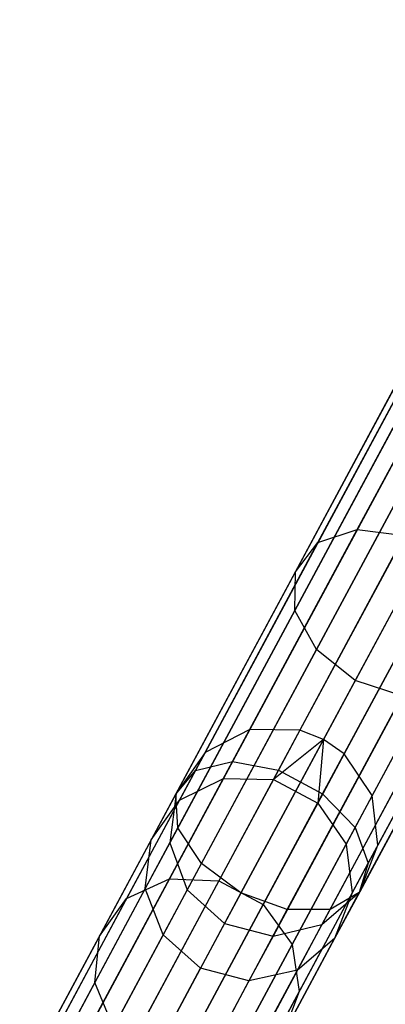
# Model space of a CAD drawing. Extents: x -189 to 189, y -189 to 189.
# Tile 333 of 338: x 83.08 to 86.56, y 157.53 to 166.93. Entities that reach past the tile are written whole.
import ezdxf

# ---------------------------------------------------------------- set-up
doc = ezdxf.new("R2010")
doc.units = 0
doc.header["$LTSCALE"] = 25.4
doc.layers.get('0').update_dxf_attribs({"linetype": 'CONTINUOUS'})

# ---------------------------------------------------------------- blocks, each defined once
blk = doc.blocks.new('NL2500012474_STL')
at = {"color": 0}
for p, q in [((280.2193, 166.9852, 156.0527), (276.5803, 160.2085, 46.0527)), ((280.2193, 166.9852, 156.0527), (276.5803, 160.2085, 46.0527)), ((280.6977, 166.9801, 156.0371), (277.0587, 160.2034, 46.0371)), ((280.6977, 166.9801, 156.0371), (277.0587, 160.2034, 46.0371)), ((280.9222, 166.8925, 156.0351), (277.2832, 160.1158, 46.0351)), ((280.9222, 166.8925, 156.0351), (277.2832, 160.1158, 46.0351)), ((279.7939, 166.7676, 156.0802), (276.1549, 159.9909, 46.0801)), ((279.7939, 166.7676, 156.0802), (276.1549, 159.9909, 46.0801)), ((281.1194, 166.7537, 156.0371), (277.4803, 159.977, 46.0371)), ((281.1194, 166.7537, 156.0371), (277.4803, 159.977, 46.0371)), ((279.5188, 166.3773, 156.1133), (275.8798, 159.6006, 46.1133)), ((279.5188, 166.3773, 156.1133), (275.8798, 159.6006, 46.1133)), ((281.3878, 166.3577, 156.0527), (277.7487, 159.581, 46.0527)), ((281.3878, 166.3577, 156.0527), (277.7487, 159.581, 46.0527)), ((279.4571, 165.9037, 156.1445), (275.8181, 159.127, 46.1445)), ((279.4571, 165.9037, 156.1445), (275.8181, 159.127, 46.1445)), ((281.4414, 165.8829, 156.0802), (277.8024, 159.1062, 46.0801)), ((281.4414, 165.8829, 156.0802), (277.8024, 159.1062, 46.0801)), ((279.623, 165.4553, 156.1666), (275.984, 158.6786, 46.1666)), ((279.623, 165.4553, 156.1666), (275.984, 158.6786, 46.1666)), ((281.268, 165.438, 156.1133), (277.629, 158.6613, 46.1133)), ((281.268, 165.438, 156.1133), (277.629, 158.6613, 46.1133)), ((279.9783, 165.1347, 156.1746), (276.3393, 158.358, 46.1746)), ((279.9783, 165.1347, 156.1746), (276.3393, 158.358, 46.1746)), ((280.9073, 165.125, 156.1445), (277.2682, 158.3483, 46.1445)), ((280.9073, 165.125, 156.1445), (277.2682, 158.3483, 46.1445)), ((280.4418, 165.0155, 156.1666), (276.8028, 158.2388, 46.1666)), ((280.4418, 165.0155, 156.1666), (276.8028, 158.2388, 46.1666)), ((277.6062, 162.1189, 171.6505), (278.6032, 163.9755, 168.9821)), ((277.6062, 162.1189, 171.6505), (278.6032, 163.9755, 168.9821)), ((277.2304, 161.9937, 171.3818), (278.2084, 163.8151, 168.7641)), ((277.2304, 161.9937, 171.3818), (278.2084, 163.8151, 168.7641)), ((277.0151, 161.7149, 171.0578), (277.9704, 163.4937, 168.5011)), ((277.0151, 161.7149, 171.0578), (277.9704, 163.4937, 168.5011)), ((277.0098, 161.3462, 170.7526), (277.9435, 163.085, 168.2535)), ((277.0098, 161.3462, 170.7526), (277.9435, 163.085, 168.2535)), ((277.2156, 160.9722, 170.5361), (278.1341, 162.6826, 168.0778)), ((277.2156, 160.9722, 170.5361), (278.1341, 162.6826, 168.0778)), ((278.4984, 162.3787, 168.0144), (277.5854, 160.6786, 170.458)), ((278.4984, 162.3787, 168.0144), (277.5854, 160.6786, 170.458)), ((276.4164, 159.9033, 173.9388), (277.6062, 162.1189, 171.6505)), ((276.4164, 159.9033, 173.9388), (277.6062, 162.1189, 171.6505)), ((277.2304, 161.9937, 171.3818), (277.6062, 162.1189, 171.6505)), ((277.2304, 161.9937, 171.3818), (277.6062, 162.1189, 171.6505)), ((277.6062, 162.1189, 171.6505), (278.0565, 162.0617, 171.8022)), ((277.6062, 162.1189, 171.6505), (278.0565, 162.0617, 171.8022)), ((276.854, 159.8223, 174.1151), (278.0565, 162.0617, 171.8022)), ((276.854, 159.8223, 174.1151), (278.0565, 162.0617, 171.8022)), ((276.0632, 159.8201, 173.6268), (277.2304, 161.9937, 171.3818)), ((276.0632, 159.8201, 173.6268), (277.2304, 161.9937, 171.3818)), ((277.0151, 161.7149, 171.0578), (277.2304, 161.9937, 171.3818)), ((277.0151, 161.7149, 171.0578), (277.2304, 161.9937, 171.3818)), ((277.2757, 159.5959, 174.1151), (278.4782, 161.8353, 171.8022)), ((277.2757, 159.5959, 174.1151), (278.4782, 161.8353, 171.8022)), ((275.8752, 159.592, 173.2503), (277.0151, 161.7149, 171.0578)), ((275.8752, 159.592, 173.2503), (277.0151, 161.7149, 171.0578)), ((277.0098, 161.3462, 170.7526), (277.0151, 161.7149, 171.0578)), ((277.0098, 161.3462, 170.7526), (277.0151, 161.7149, 171.0578)), ((277.5849, 159.2758, 173.9388), (278.7746, 161.4915, 171.6505)), ((277.5849, 159.2758, 173.9388), (278.7746, 161.4915, 171.6505)), ((275.8955, 159.2712, 172.8957), (277.0098, 161.3462, 170.7526)), ((275.8955, 159.2712, 172.8957), (277.0098, 161.3462, 170.7526)), ((277.2156, 160.9722, 170.5361), (277.0098, 161.3462, 170.7526)), ((277.2156, 160.9722, 170.5361), (277.0098, 161.3462, 170.7526)), ((277.7107, 158.9354, 173.6268), (278.8779, 161.109, 171.3818)), ((277.7107, 158.9354, 173.6268), (278.8779, 161.109, 171.3818)), ((276.1196, 158.9311, 172.6443), (277.2156, 160.9722, 170.5361)), ((276.1196, 158.9311, 172.6443), (277.2156, 160.9722, 170.5361)), ((277.5854, 160.6786, 170.458), (277.2156, 160.9722, 170.5361)), ((277.5854, 160.6786, 170.458), (277.2156, 160.9722, 170.5361)), ((277.6244, 158.6527, 173.2503), (278.7643, 160.7756, 171.0578)), ((277.6244, 158.6527, 173.2503), (278.7643, 160.7756, 171.0578)), ((277.5854, 160.6786, 170.458), (276.4959, 158.6496, 172.5535)), ((277.5854, 160.6786, 170.458), (276.4959, 158.6496, 172.5535)), ((278.0345, 160.5325, 170.5361), (277.5854, 160.6786, 170.458)), ((278.0345, 160.5325, 170.5361), (277.5854, 160.6786, 170.458)), ((276.9384, 158.4913, 172.6443), (278.0345, 160.5325, 170.5361)), ((276.9384, 158.4913, 172.6443), (278.0345, 160.5325, 170.5361)), ((277.3457, 158.4925, 172.8957), (278.46, 160.5675, 170.7526)), ((277.3457, 158.4925, 172.8957), (278.46, 160.5675, 170.7526)), ((276.5803, 160.2085, 46.0527), (276.1549, 159.9909, 46.0801)), ((276.5803, 160.2085, 46.0527), (276.1549, 159.9909, 46.0801)), ((276.5803, 160.2085, 46.0527), (276.3308, 159.7438, 42.6368)), ((276.5803, 160.2085, 46.0527), (276.3308, 159.7438, 42.6368)), ((277.0587, 160.2034, 46.0371), (276.5803, 160.2085, 46.0527)), ((277.0587, 160.2034, 46.0371), (276.5803, 160.2085, 46.0527)), ((277.0587, 160.2034, 46.0371), (276.8065, 159.7338, 42.5847)), ((277.0587, 160.2034, 46.0371), (276.8065, 159.7338, 42.5847)), ((277.2832, 160.1158, 46.0351), (277.0587, 160.2034, 46.0371)), ((277.2832, 160.1158, 46.0351), (277.0587, 160.2034, 46.0371)), ((277.2832, 160.1158, 46.0351), (276.8065, 159.7338, 42.5847)), ((277.2832, 160.1158, 46.0351), (276.8065, 159.7338, 42.5847)), ((277.2832, 160.1158, 46.0351), (277.2281, 159.5073, 42.5847)), ((277.2832, 160.1158, 46.0351), (277.2281, 159.5073, 42.5847)), ((277.4803, 159.977, 46.0371), (277.2832, 160.1158, 46.0351)), ((277.4803, 159.977, 46.0371), (277.2832, 160.1158, 46.0351)), ((276.1549, 159.9909, 46.0801), (275.8798, 159.6006, 46.1133)), ((276.1549, 159.9909, 46.0801), (275.8798, 159.6006, 46.1133)), ((276.1549, 159.9909, 46.0801), (275.9101, 159.535, 42.7291)), ((276.1549, 159.9909, 46.0801), (275.9101, 159.535, 42.7291)), ((277.4803, 159.977, 46.0371), (277.2281, 159.5073, 42.5847)), ((277.4803, 159.977, 46.0371), (277.2281, 159.5073, 42.5847)), ((277.7487, 159.581, 46.0527), (277.4803, 159.977, 46.0371)), ((277.7487, 159.581, 46.0527), (277.4803, 159.977, 46.0371)), ((275.0658, 157.3881, 175.7857), (276.4164, 159.9033, 173.9388)), ((275.0658, 157.3881, 175.7857), (276.4164, 159.9033, 173.9388)), ((276.0632, 159.8201, 173.6268), (276.4164, 159.9033, 173.9388)), ((276.0632, 159.8201, 173.6268), (276.4164, 159.9033, 173.9388)), ((276.4164, 159.9033, 173.9388), (276.854, 159.8223, 174.1151)), ((276.4164, 159.9033, 173.9388), (276.854, 159.8223, 174.1151)), ((274.7382, 157.3527, 175.4386), (276.0632, 159.8201, 173.6268)), ((274.7382, 157.3527, 175.4386), (276.0632, 159.8201, 173.6268)), ((275.4889, 157.2802, 175.9818), (276.854, 159.8223, 174.1151)), ((275.4889, 157.2802, 175.9818), (276.854, 159.8223, 174.1151)), ((275.8752, 159.592, 173.2503), (276.0632, 159.8201, 173.6268)), ((275.8752, 159.592, 173.2503), (276.0632, 159.8201, 173.6268)), ((276.854, 159.8223, 174.1151), (277.2757, 159.5959, 174.1151)), ((276.854, 159.8223, 174.1151), (277.2757, 159.5959, 174.1151)), ((276.3308, 159.7438, 42.6368), (275.8164, 158.7859, 39.3559)), ((276.3308, 159.7438, 42.6368), (275.8164, 158.7859, 39.3559)), ((275.9101, 159.535, 42.7291), (276.3308, 159.7438, 42.6368)), ((275.9101, 159.535, 42.7291), (276.3308, 159.7438, 42.6368)), ((276.8065, 159.7338, 42.5847), (276.2866, 158.7657, 39.2686)), ((276.8065, 159.7338, 42.5847), (276.2866, 158.7657, 39.2686)), ((276.3308, 159.7438, 42.6368), (276.8065, 159.7338, 42.5847)), ((276.3308, 159.7438, 42.6368), (276.8065, 159.7338, 42.5847)), ((276.8065, 159.7338, 42.5847), (277.2281, 159.5073, 42.5847)), ((276.8065, 159.7338, 42.5847), (277.2281, 159.5073, 42.5847)), ((274.5811, 157.1822, 175.0199), (275.8752, 159.592, 173.2503)), ((274.5811, 157.1822, 175.0199), (275.8752, 159.592, 173.2503)), ((275.8798, 159.6006, 46.1133), (275.6407, 159.1554, 42.8405)), ((275.8798, 159.6006, 46.1133), (275.6407, 159.1554, 42.8405)), ((275.8798, 159.6006, 46.1133), (275.8181, 159.127, 46.1445)), ((275.8798, 159.6006, 46.1133), (275.8181, 159.127, 46.1445)), ((275.8955, 159.2712, 172.8957), (275.8752, 159.592, 173.2503)), ((275.8955, 159.2712, 172.8957), (275.8752, 159.592, 173.2503)), ((275.9106, 157.0537, 175.9818), (277.2757, 159.5959, 174.1151)), ((275.9106, 157.0537, 175.9818), (277.2757, 159.5959, 174.1151)), ((277.2757, 159.5959, 174.1151), (277.5849, 159.2758, 173.9388)), ((277.2757, 159.5959, 174.1151), (277.5849, 159.2758, 173.9388)), ((275.9101, 159.535, 42.7291), (275.4055, 158.5954, 39.5105)), ((275.9101, 159.535, 42.7291), (275.4055, 158.5954, 39.5105)), ((275.6407, 159.1554, 42.8405), (275.9101, 159.535, 42.7291)), ((275.6407, 159.1554, 42.8405), (275.9101, 159.535, 42.7291)), ((277.2281, 159.5073, 42.5847), (276.7083, 158.5392, 39.2686)), ((277.2281, 159.5073, 42.5847), (276.7083, 158.5392, 39.2686)), ((277.2281, 159.5073, 42.5847), (277.4992, 159.1163, 42.6368)), ((277.2281, 159.5073, 42.5847), (277.4992, 159.1163, 42.6368)), ((277.7487, 159.581, 46.0527), (277.4992, 159.1163, 42.6368)), ((277.7487, 159.581, 46.0527), (277.4992, 159.1163, 42.6368)), ((277.8024, 159.1062, 46.0801), (277.7487, 159.581, 46.0527)), ((277.8024, 159.1062, 46.0801), (277.7487, 159.581, 46.0527)), ((274.6306, 156.9156, 174.6254), (275.8955, 159.2712, 172.8957)), ((274.6306, 156.9156, 174.6254), (275.8955, 159.2712, 172.8957)), ((276.1196, 158.9311, 172.6443), (275.8955, 159.2712, 172.8957)), ((276.1196, 158.9311, 172.6443), (275.8955, 159.2712, 172.8957)), ((276.2342, 156.7606, 175.7857), (277.5849, 159.2758, 173.9388)), ((276.2342, 156.7606, 175.7857), (277.5849, 159.2758, 173.9388)), ((277.5849, 159.2758, 173.9388), (277.7107, 158.9354, 173.6268)), ((277.5849, 159.2758, 173.9388), (277.7107, 158.9354, 173.6268)), ((275.6407, 159.1554, 42.8405), (275.1479, 158.2377, 39.697)), ((275.6407, 159.1554, 42.8405), (275.1479, 158.2377, 39.697)), ((275.5844, 158.6918, 42.9454), (275.6407, 159.1554, 42.8405)), ((275.5844, 158.6918, 42.9454), (275.6407, 159.1554, 42.8405)), ((275.8181, 159.127, 46.1445), (275.5844, 158.6918, 42.9454)), ((275.8181, 159.127, 46.1445), (275.5844, 158.6918, 42.9454)), ((275.8181, 159.127, 46.1445), (275.984, 158.6786, 46.1666)), ((275.8181, 159.127, 46.1445), (275.984, 158.6786, 46.1666)), ((277.4992, 159.1163, 42.6368), (276.9849, 158.1585, 39.3559)), ((277.4992, 159.1163, 42.6368), (276.9849, 158.1585, 39.3559)), ((277.4992, 159.1163, 42.6368), (277.5576, 158.6503, 42.7291)), ((277.4992, 159.1163, 42.6368), (277.5576, 158.6503, 42.7291)), ((277.8024, 159.1062, 46.0801), (277.5576, 158.6503, 42.7291)), ((277.8024, 159.1062, 46.0801), (277.5576, 158.6503, 42.7291)), ((277.629, 158.6613, 46.1133), (277.8024, 159.1062, 46.0801)), ((277.629, 158.6613, 46.1133), (277.8024, 159.1062, 46.0801)), ((274.8753, 156.614, 174.3457), (276.1196, 158.9311, 172.6443)), ((274.8753, 156.614, 174.3457), (276.1196, 158.9311, 172.6443)), ((276.4959, 158.6496, 172.5535), (276.1196, 158.9311, 172.6443)), ((276.4959, 158.6496, 172.5535), (276.1196, 158.9311, 172.6443)), ((276.3857, 156.468, 175.4386), (277.7107, 158.9354, 173.6268)), ((276.3857, 156.468, 175.4386), (277.7107, 158.9354, 173.6268)), ((277.7107, 158.9354, 173.6268), (277.6244, 158.6527, 173.2503)), ((277.7107, 158.9354, 173.6268), (277.6244, 158.6527, 173.2503)), ((275.8164, 158.7859, 39.3559), (275.0516, 157.3616, 36.301)), ((275.8164, 158.7859, 39.3559), (275.0516, 157.3616, 36.301)), ((275.4055, 158.5954, 39.5105), (275.8164, 158.7859, 39.3559)), ((275.4055, 158.5954, 39.5105), (275.8164, 158.7859, 39.3559)), ((276.2866, 158.7657, 39.2686), (275.5135, 157.3261, 36.1809)), ((276.2866, 158.7657, 39.2686), (275.5135, 157.3261, 36.1809)), ((275.8164, 158.7859, 39.3559), (276.2866, 158.7657, 39.2686)), ((275.8164, 158.7859, 39.3559), (276.2866, 158.7657, 39.2686)), ((276.2866, 158.7657, 39.2686), (276.7083, 158.5392, 39.2686)), ((276.2866, 158.7657, 39.2686), (276.7083, 158.5392, 39.2686)), ((275.5844, 158.6918, 42.9454), (275.1027, 157.7948, 39.8727)), ((275.5844, 158.6918, 42.9454), (275.1027, 157.7948, 39.8727)), ((276.4959, 158.6496, 172.5535), (275.2591, 156.3464, 174.2448)), ((276.4959, 158.6496, 172.5535), (275.2591, 156.3464, 174.2448)), ((275.7541, 158.2505, 43.0198), (275.5844, 158.6918, 42.9454)), ((275.7541, 158.2505, 43.0198), (275.5844, 158.6918, 42.9454)), ((275.984, 158.6786, 46.1666), (275.7541, 158.2505, 43.0198)), ((275.984, 158.6786, 46.1666), (275.7541, 158.2505, 43.0198)), ((275.984, 158.6786, 46.1666), (276.3393, 158.358, 46.1746)), ((275.984, 158.6786, 46.1666), (276.3393, 158.358, 46.1746)), ((276.3303, 156.2429, 175.0199), (277.6244, 158.6527, 173.2503)), ((276.3303, 156.2429, 175.0199), (277.6244, 158.6527, 173.2503)), ((276.9384, 158.4913, 172.6443), (276.4959, 158.6496, 172.5535)), ((276.9384, 158.4913, 172.6443), (276.4959, 158.6496, 172.5535)), ((277.5576, 158.6503, 42.7291), (277.053, 157.7107, 39.5105)), ((277.5576, 158.6503, 42.7291), (277.053, 157.7107, 39.5105)), ((277.2682, 158.3483, 46.1445), (277.629, 158.6613, 46.1133)), ((277.2682, 158.3483, 46.1445), (277.629, 158.6613, 46.1133)), ((277.6244, 158.6527, 173.2503), (277.3457, 158.4925, 172.8957)), ((277.6244, 158.6527, 173.2503), (277.3457, 158.4925, 172.8957)), ((277.629, 158.6613, 46.1133), (277.3899, 158.2161, 42.8405)), ((277.629, 158.6613, 46.1133), (277.3899, 158.2161, 42.8405)), ((277.5576, 158.6503, 42.7291), (277.3899, 158.2161, 42.8405)), ((277.5576, 158.6503, 42.7291), (277.3899, 158.2161, 42.8405)), ((275.4055, 158.5954, 39.5105), (274.6552, 157.1981, 36.5136)), ((275.4055, 158.5954, 39.5105), (274.6552, 157.1981, 36.5136)), ((275.1479, 158.2377, 39.697), (275.4055, 158.5954, 39.5105)), ((275.1479, 158.2377, 39.697), (275.4055, 158.5954, 39.5105)), ((275.6942, 156.1742, 174.3457), (276.9384, 158.4913, 172.6443)), ((275.6942, 156.1742, 174.3457), (276.9384, 158.4913, 172.6443)), ((276.7083, 158.5392, 39.2686), (275.9352, 157.0996, 36.1809)), ((276.7083, 158.5392, 39.2686), (275.9352, 157.0996, 36.1809)), ((276.0807, 156.1369, 174.6254), (277.3457, 158.4925, 172.8957)), ((276.0807, 156.1369, 174.6254), (277.3457, 158.4925, 172.8957)), ((276.7083, 158.5392, 39.2686), (276.9849, 158.1585, 39.3559)), ((276.7083, 158.5392, 39.2686), (276.9849, 158.1585, 39.3559)), ((277.3457, 158.4925, 172.8957), (276.9384, 158.4913, 172.6443)), ((277.3457, 158.4925, 172.8957), (276.9384, 158.4913, 172.6443)), ((276.3393, 158.358, 46.1746), (276.1108, 157.9325, 43.0466)), ((276.3393, 158.358, 46.1746), (276.1108, 157.9325, 43.0466)), ((276.3393, 158.358, 46.1746), (276.8028, 158.2388, 46.1666)), ((276.3393, 158.358, 46.1746), (276.8028, 158.2388, 46.1666)), ((276.8028, 158.2388, 46.1666), (277.2682, 158.3483, 46.1445)), ((276.8028, 158.2388, 46.1666), (277.2682, 158.3483, 46.1445)), ((277.2682, 158.3483, 46.1445), (277.0345, 157.9131, 42.9454)), ((277.2682, 158.3483, 46.1445), (277.0345, 157.9131, 42.9454)), ((275.1479, 158.2377, 39.697), (274.4151, 156.873, 36.7701)), ((275.1479, 158.2377, 39.697), (274.4151, 156.873, 36.7701)), ((275.1027, 157.7948, 39.8727), (275.1479, 158.2377, 39.697)), ((275.1027, 157.7948, 39.8727), (275.1479, 158.2377, 39.697)), ((275.7541, 158.2505, 43.0198), (275.2802, 157.3681, 39.9973)), ((275.7541, 158.2505, 43.0198), (275.2802, 157.3681, 39.9973)), ((276.1108, 157.9325, 43.0466), (275.7541, 158.2505, 43.0198)), ((276.1108, 157.9325, 43.0466), (275.7541, 158.2505, 43.0198)), ((276.8028, 158.2388, 46.1666), (276.5729, 157.8107, 43.0198)), ((276.8028, 158.2388, 46.1666), (276.5729, 157.8107, 43.0198)), ((277.3899, 158.2161, 42.8405), (276.8971, 157.2984, 39.697)), ((277.3899, 158.2161, 42.8405), (276.8971, 157.2984, 39.697)), ((277.3899, 158.2161, 42.8405), (277.0345, 157.9131, 42.9454)), ((277.3899, 158.2161, 42.8405), (277.0345, 157.9131, 42.9454)), ((276.9849, 158.1585, 39.3559), (276.22, 156.7342, 36.301)), ((276.9849, 158.1585, 39.3559), (276.22, 156.7342, 36.301)), ((276.9849, 158.1585, 39.3559), (277.053, 157.7107, 39.5105)), ((276.9849, 158.1585, 39.3559), (277.053, 157.7107, 39.5105)), ((275.6398, 157.0554, 40.0422), (276.1108, 157.9325, 43.0466)), ((275.6398, 157.0554, 40.0422), (276.1108, 157.9325, 43.0466)), ((276.5729, 157.8107, 43.0198), (276.1108, 157.9325, 43.0466)), ((276.5729, 157.8107, 43.0198), (276.1108, 157.9325, 43.0466)), ((277.0345, 157.9131, 42.9454), (276.5529, 157.0161, 39.8727)), ((277.0345, 157.9131, 42.9454), (276.5529, 157.0161, 39.8727)), ((277.0345, 157.9131, 42.9454), (276.5729, 157.8107, 43.0198)), ((277.0345, 157.9131, 42.9454), (276.5729, 157.8107, 43.0198)), ((276.5729, 157.8107, 43.0198), (276.0991, 156.9284, 39.9973)), ((276.5729, 157.8107, 43.0198), (276.0991, 156.9284, 39.9973)), ((275.1027, 157.7948, 39.8727), (274.3864, 156.4608, 37.0116)), ((275.1027, 157.7948, 39.8727), (274.3864, 156.4608, 37.0116)), ((275.2802, 157.3681, 39.9973), (275.1027, 157.7948, 39.8727)), ((275.2802, 157.3681, 39.9973), (275.1027, 157.7948, 39.8727)), ((277.053, 157.7107, 39.5105), (276.3027, 156.3134, 36.5136)), ((277.053, 157.7107, 39.5105), (276.3027, 156.3134, 36.5136)), ((277.053, 157.7107, 39.5105), (276.8971, 157.2984, 39.697)), ((277.053, 157.7107, 39.5105), (276.8971, 157.2984, 39.697))]:
    blk.add_line(p, q, dxfattribs=at)

msp = doc.modelspace()

# ---------------------------------------------------------------- block references
at = {"color": 0}
msp.add_blockref('NL2500012474_STL', (-191.3111, -0.0584, -1716.743), dxfattribs=at)

doc.saveas('drawing.dxf')
